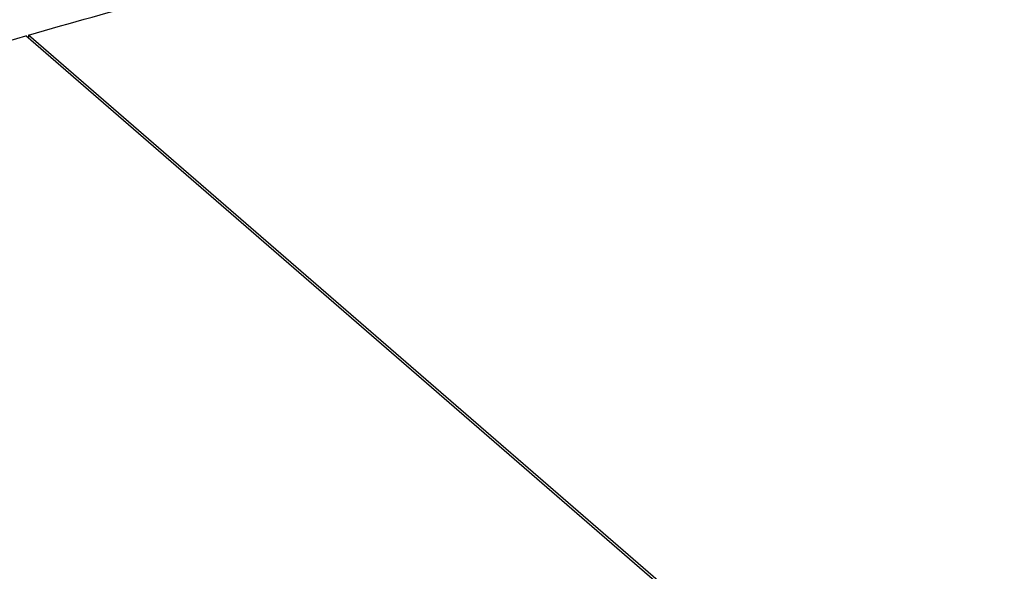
# Model space of a CAD drawing. Header units: millimetres. Extents: x 0 to 420, y 0 to 297.
# Tile 461 of 502: x 349.37 to 355.53, y 245.89 to 249.34. Entities that reach past the tile are written whole.
import ezdxf

# ---------------------------------------------------------------- set-up
doc = ezdxf.new("R2010")
doc.units = ezdxf.units.MM
doc.header["$LTSCALE"] = 23.1
doc.layers.get('0').update_dxf_attribs({"linetype": 'CONTINUOUS'})

msp = doc.modelspace()

# ---------------------------------------------------------------- linework, layer by layer
at = {"color": 7, "linetype": 'CONTINUOUS'}
for p, q in [((363.0317, 237.4377), (349.4067, 249.2373)), ((349.424, 249.2423), (349.424, 249.2223)), ((363.049, 237.4427), (349.424, 249.2423))]:
    msp.add_line(p, q, dxfattribs=at)
for points, knots in [([(349.424, 249.2423), (349.9541, 249.3952), (352.0449, 249.95), (354.1854, 250.3216), (355.7889, 250.48)], [0, 0, 0, 0, 0.255082, 1, 1, 1, 1]), ([(335.6507, 242.3708), (337.7736, 243.9181), (342.1785, 246.6247), (346.9884, 248.5386), (349.4067, 249.2373)], [0, 0, 0, 0, 0.510671, 1, 1, 1, 1])]:
    msp.add_open_spline(points, degree=3, knots=knots, dxfattribs=at)

doc.saveas('drawing.dxf')
